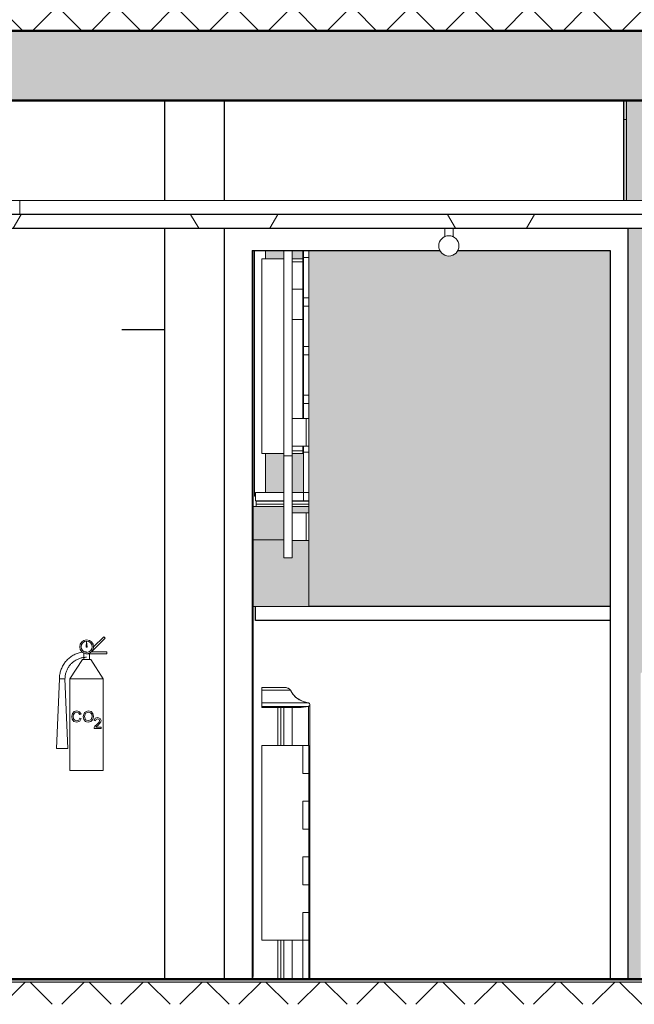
# Model space of a CAD drawing. Extents: x 50445 to 145605, y -10968 to 41989.
# Tile 277 of 338: x 99735 to 101947, y 5097 to 8637. Entities that reach past the tile are written whole.
import ezdxf

# ---------------------------------------------------------------- set-up
doc = ezdxf.new("R2010")
doc.units = 0
doc.header["$LTSCALE"] = 414.30304
doc.header["$MEASUREMENT"] = 0
doc.linetypes.add('stramien', pattern=[22.225, 12.7, -3.175, 3.175, -3.175])
doc.layers.get('0').update_dxf_attribs({"linetype": 'CONTINUOUS'})
for name, color, linetype, lineweight in [('A-CLNG-PATT', 5, 'CONTINUOUS', 25), ('A-CLNG-SUSP', 5, 'CONTINUOUS', 25), ('A-DETL', 5, 'CONTINUOUS', 18), ('A-DOOR', 1, 'CONTINUOUS', 25), ('A-EQPM', 6, 'CONTINUOUS', 18), ('A-FLOR-OTLN', 6, 'CONTINUOUS', 18), ('A-FLOR-PATT', 8, 'CONTINUOUS', 50), ('A-GENM', 6, 'CONTINUOUS', 18), ('I-WALL', 2, 'CONTINUOUS', 25), ('M-EQPT', 2, 'CONTINUOUS', 18), ('S-BEAM', 4, 'CONTINUOUS', 18)]:
    doc.layers.add(name, color=color, linetype=linetype, lineweight=lineweight)
pattern_1 = [(45, (114825.1, 10064.78), (-106.066, 106.066), []), (135, (114825.1, 10064.78), (-106.066, -106.066), [])]

# ---------------------------------------------------------------- blocks, each defined once
blk = doc.blocks.new('34_leuning zijkant betontrap trappenhuis westgevel staandaard links - 24_betontrap trappenhuis 3500 hoog-2949909-plotview doorsnede C C  -  1 op 100')
at = {"layer": 'A-EQPM'}
for p, q in [((19509.8, 9069.3), (19426.6, 9069.3)), ((19426.6, 9059.1), (19426.6, 9069.3)), ((19426.6, 9014.4), (19426.6, 9059.1)), ((19529.9, 9059.1), (19426.6, 9059.1)), ((19426.6, 9000.9), (19426.6, 9014.4)), ((19426.6, 9014.4), (19593.8, 9014.4)), ((19426.6, 8996.9), (19426.6, 9000.9)), ((19594.8, 9000.9), (19426.6, 9000.9)), ((19426.6, 8996.9), (19565.9, 8996.9)), ((19484.7, 8996.9), (19484.7, 8860)), ((19495.2, 8860), (19495.2, 8996.9)), ((19506.6, 8860), (19506.6, 8996.9)), ((19536.6, 8996.9), (19536.6, 8860)), ((19594.7, 9000.9), (19568.4, 8996.9)), ((19594.7, 8860), (19594.7, 9000.9)), ((19599.6, 8020), (19599.6, 9006.5)), ((19574.6, 8860), (19426.6, 8860)), ((19426.6, 8860), (19426.6, 8160)), ((19574.6, 8760), (19574.6, 8860)), ((19574.6, 8760), (19574.6, 8860)), ((19574.6, 8860), (19596.6, 8860)), ((19596.6, 8860), (19596.6, 8760)), ((19596.6, 8760), (19574.6, 8760)), ((19596.6, 8760), (19574.6, 8760)), ((19596.6, 8660), (19596.6, 8760)), ((19574.6, 8560), (19574.6, 8660)), ((19574.6, 8660), (19596.6, 8660)), ((19574.6, 8560), (19574.6, 8660)), ((19596.6, 8660), (19574.6, 8660)), ((19596.6, 8660), (19596.6, 8560)), ((19596.6, 8560), (19574.6, 8560)), ((19596.6, 8560), (19574.6, 8560)), ((19596.6, 8460), (19596.6, 8560)), ((19574.6, 8360), (19574.6, 8460)), ((19574.6, 8460), (19596.6, 8460)), ((19574.6, 8360), (19574.6, 8460)), ((19596.6, 8460), (19574.6, 8460)), ((19596.6, 8460), (19596.6, 8360)), ((19596.6, 8360), (19574.6, 8360)), ((19596.6, 8360), (19574.6, 8360)), ((19596.6, 8260), (19596.6, 8360)), ((19574.6, 8160), (19574.6, 8260)), ((19574.6, 8260), (19596.6, 8260)), ((19574.6, 8160), (19574.6, 8260)), ((19596.6, 8260), (19574.6, 8260)), ((19596.6, 8260), (19596.6, 8160)), ((19426.6, 8160), (19574.6, 8160)), ((19484.7, 8160), (19484.7, 8020)), ((19495.2, 8020), (19495.2, 8160)), ((19506.6, 8020), (19506.6, 8160)), ((19536.6, 8160), (19536.6, 8020)), ((19596.6, 8160), (19574.6, 8160)), ((19574.6, 8020), (19574.6, 8160)), ((19596.6, 8160), (19596.6, 8020)), ((19506.6, 6401.7), (19506.6, 7140)), ((19536.6, 7140), (19536.6, 6401.7)), ((19574.6, 6536.7), (19574.6, 7140)), ((19506.6, 7110), (19426.6, 7110)), ((19426.6, 7110), (19426.6, 6410)), ((19574.6, 7110), (19536.6, 7110)), ((19536.6, 7100), (19574.6, 7100)), ((19536.6, 7001.7), (19574.6, 7001.7)), ((19574.6, 6836.7), (19574.6, 6924.2)), ((19576.6, 6924.2), (19574.6, 6924.2)), ((19574.6, 6891.7), (19536.6, 6891.7)), ((19576.6, 6836.7), (19574.6, 6836.7)), ((19536.6, 6536.7), (19586.6, 6536.7)), ((19586.6, 6436.7), (19586.6, 6536.7)), ((19586.6, 6536.7), (19596.6, 6536.7)), ((19426.6, 6410), (19506.6, 6410)), ((19586.6, 6436.7), (19536.6, 6436.7)), ((19574.6, 6420), (19536.6, 6420)), ((19536.6, 6410), (19574.6, 6410)), ((19574.6, 6410), (19574.6, 6436.7)), ((19576.6, 6410), (19574.6, 6410)), ((19576.6, 6410), (19574.6, 6410)), ((19596.6, 6436.7), (19586.6, 6436.7)), ((19506.6, 6035.4), (19506.6, 6401.7)), ((19506.6, 6401.7), (19536.6, 6401.7)), ((19536.6, 6401.7), (19536.6, 6035.4)), ((19536.6, 6197.4), (19586.6, 6197.4)), ((19586.6, 6097.4), (19586.6, 6197.4)), ((19586.6, 6197.4), (19596.6, 6197.4)), ((19586.6, 6097.4), (19536.6, 6097.4)), ((19596.6, 6097.4), (19586.6, 6097.4)), ((19506.6, 6035.4), (19536.6, 6035.4))]:
    blk.add_line(p, q, dxfattribs=at)
at = {"layer": 'A-EQPM', "flags": 128}
for points in [[(19529.9, 9059.1), (19526.3, 9063.1), (19521.9, 9066.2), (19516.9, 9068.3), (19511.6, 9069.2), (19509.8, 9069.3)], [(19511.6, 9069.2), (19516.9, 9068.3), (19521.8, 9066.2), (19526.2, 9063.1), (19529.9, 9059.1)], [(19593.8, 9014.4), (19578, 9017.8), (19563.1, 9024.3), (19549.8, 9033.6), (19538.6, 9045.3), (19529.9, 9059.1)], [(19529.9, 9059.1), (19538.5, 9045.3), (19549.7, 9033.6), (19563, 9024.3), (19577.9, 9017.8), (19593.8, 9014.4)], [(19565.9, 8996.9), (19568.5, 8996.9), (19594.8, 9000.9)], [(19594.8, 9000.9), (19596.2, 9001.5), (19597.4, 9002.5), (19598.4, 9003.6), (19599.1, 9005), (19599.5, 9006.5), (19599.6, 9008), (19599.3, 9009.5), (19598.7, 9010.9), (19597.8, 9012.2), (19596.7, 9013.2), (19595.3, 9013.9), (19593.8, 9014.4)], [(19593.8, 9014.4), (19595.3, 9013.9), (19596.6, 9013.2), (19597.8, 9012.2), (19598.7, 9010.9), (19599.3, 9009.5), (19599.5, 9008), (19599.5, 9006.5), (19599.1, 9005), (19598.4, 9003.6), (19597.4, 9002.5), (19596.1, 9001.5), (19594.7, 9000.9)]]:
    blk.add_lwpolyline(points, dxfattribs=at)
at = {"layer": 'A-EQPM'}
for points in [[(19513.4, 9069), (19513.8, 9069), (19514.2, 9068.9), (19514.6, 9068.8)], [(19519.3, 9067.4), (19519.7, 9067.3), (19520.1, 9067.1), (19520.5, 9066.9)], [(19529.9, 9059.1), (19532.6, 9053.6), (19535.9, 9048.4), (19539.8, 9043.7)], [(19544.2, 9038.8), (19547, 9035.9), (19550.1, 9033.2), (19553.3, 9030.7)], [(19559, 9026.6), (19562.6, 9024.4), (19566.2, 9022.2), (19570, 9020.6)], [(19575.8, 9018.5), (19581.6, 9016.4), (19587.7, 9015.1), (19593.8, 9014.4)]]:
    blk.add_open_spline(points, degree=3, dxfattribs=at)
blk = doc.blocks.new('34_KU_hardglazen balustrade trappenhuis westgevel - Type-2932857-plotview doorsnede C C  -  1 op 100')
at = {"layer": 'A-EQPM'}
h = blk.add_hatch(color=256, dxfattribs=at)
h.paths.add_polyline_path([(21568.7, 6270.5), (21756.4, 6270.5), (22433.6, 6726.3), (22433.6, 7140), (21352.6, 7140), (21352.6, 6270.5)], flags=0)
h.paths.add_polyline_path([(19506.6, 6270.5), (19506.6, 6410), (19440.1, 6410), (19440.1, 6270.5)], flags=0)
h.paths.add_polyline_path([(19536.6, 6270.5), (19576.6, 6270.5), (19576.6, 6410), (19536.6, 6410), (19536.6, 6283.2)], flags=0)
h.paths.add_polyline_path([(22578.8, 7110), (22593.2, 7110), (22593.2, 7140), (22548.5, 7140), (22548.5, 7110)], flags=0)
h.paths.add_polyline_path([(19536.6, 7110), (19574.6, 7110), (19574.6, 7140), (19536.6, 7140)], flags=0)
h.paths.add_polyline_path([(19506.6, 7110), (19506.6, 7140), (19440.1, 7140), (19440.1, 7110)], flags=0)
for p, q in [((19400.1, 7140), (19400.1, 6256.5)), ((19440.1, 7110), (19440.1, 7140)), ((22593.2, 7140), (22593.2, 7110)), ((19440.1, 6270.5), (19440.1, 6410)), ((19406.6, 6270.5), (19506.6, 6270.5)), ((19536.6, 6270.5), (19576.6, 6270.5)), ((21352.6, 6270.5), (21756.4, 6270.5)), ((19403.6, 6256.5), (19400.1, 6256.5)), ((19406.6, 6227.8), (19406.6, 6239.3)), ((19406.6, 6239.3), (19506.6, 6239.3)), ((19536.6, 6239.3), (19596.6, 6239.3)), ((19406.6, 6220), (19406.6, 6227.8)), ((19406.6, 6227.8), (19506.6, 6227.8)), ((19536.6, 6227.8), (19596.6, 6227.8))]:
    blk.add_line(p, q, dxfattribs=at)
blk = doc.blocks.new('32_KA HK-14 - Houten deur op kleefmagneet trappenhuis-V16-plotview doorsnede C C  -  1 op 100')
at = {"layer": 'A-DOOR'}
for p, q in [((19291.6, 7220), (19291.6, 4520)), ((20744.6, 4520), (20744.6, 7220)), ((19391.6, 7140), (19391.6, 4520)), ((19391.6, 7140), (20067.7, 7140)), ((20132.2, 7140), (20680.6, 7140)), ((20680.6, 7140), (20680.6, 4520))]:
    blk.add_line(p, q, dxfattribs=at)
at = {"layer": 'A-DOOR', "lineweight": 18}
for p, q in [((19395.6, 7140), (19395.6, 4530)), ((19395.6, 4530), (19391.6, 4530))]:
    blk.add_line(p, q, dxfattribs=at)
blk = doc.blocks.new('42_KA leemstuc betonkolomafwerking - Type-V53-plotview doorsnede C C  -  1 op 100')
at = {"layer": 'A-GENM'}
h = blk.add_hatch(color=256, dxfattribs=at)
h.paths.add_polyline_path([(20789.9, 4520), (20789.9, 5620), (21288.6, 5955.6), (21288.6, 7220), (20744.6, 7220), (20744.6, 4520)], flags=0)
h.paths.add_polyline_path([(21012.1, 7320), (21067.9, 7320), (21067.9, 7620), (21293.6, 7620), (21293.6, 7680), (20739.6, 7680), (20739.6, 7320)], flags=0)
for p, q in [((20739.6, 7680), (20739.6, 7320)), ((21293.6, 7680), (21293.6, 7620))]:
    blk.add_line(p, q, dxfattribs=at)
blk = doc.blocks.new('65_KA_poederblusser - 65_KA_poederblusser-4930909-plotview doorsnede C C  -  1 op 100')
at = {"layer": 'M-EQPT'}
for p, q in [((18815.2, 5698.5), (18863.1, 5746.4)), ((18858, 5751.5), (18821.5, 5715)), ((18863.1, 5746.4), (18858, 5751.5)), ((18796.6, 5733.9), (18794.8, 5713.6)), ((18794.8, 5713.6), (18798.7, 5713.6)), ((18798.7, 5713.6), (18796.6, 5733.9)), ((18781.6, 5670), (18736.6, 5600)), ((18781.6, 5670), (18811.6, 5670)), ((18786.6, 5690), (18786.6, 5670)), ((18794, 5690), (18805.3, 5690)), ((18805.3, 5690), (18869.8, 5690)), ((18806.6, 5670), (18806.6, 5690)), ((18856.6, 5600), (18811.6, 5670)), ((18869.8, 5696.7), (18813.5, 5696.7)), ((18869.8, 5690), (18869.8, 5696.7)), ((18698.7, 5599.8), (18688.7, 5349.8)), ((18718.7, 5599.8), (18698.7, 5599.8)), ((18728.7, 5349.8), (18718.7, 5599.8)), ((18736.6, 5600), (18736.6, 5270)), ((18736.6, 5600), (18856.6, 5600)), ((18856.6, 5270), (18856.6, 5600)), ((18745.3, 5475.8), (18743, 5465.1)), ((18743, 5465.1), (18745, 5454.6)), ((18745, 5454.6), (18751, 5447.1)), ((18751.9, 5482.8), (18745.3, 5475.8)), ((18747.9, 5465.1), (18749.1, 5472.4)), ((18749.4, 5456.6), (18747.9, 5465.1)), ((18749.1, 5472.4), (18753.5, 5478.1)), ((18754, 5451.2), (18749.4, 5456.6)), ((18761.4, 5485.1), (18751.9, 5482.8)), ((18753.5, 5478.1), (18761.2, 5480.2)), ((18768.3, 5451.9), (18760.8, 5449.4)), ((18761.2, 5480.2), (18767.8, 5478.3)), ((18771.2, 5482.1), (18761.4, 5485.1)), ((18767.8, 5478.3), (18771.9, 5472.2)), ((18772.5, 5459.1), (18768.3, 5451.9)), ((18776.8, 5473.4), (18771.2, 5482.1)), ((18771.6, 5447.9), (18777.4, 5457.9)), ((18771.9, 5472.2), (18776.8, 5473.4)), ((18777.4, 5457.9), (18772.5, 5459.1)), ((18789.1, 5479.5), (18783.8, 5464.2)), ((18783.8, 5464.2), (18786.1, 5454.4)), ((18786.1, 5454.4), (18792.7, 5447.1)), ((18788.8, 5464.2), (18792.9, 5476.4)), ((18792.7, 5453.3), (18788.8, 5464.2)), ((18796.6, 5482.6), (18789.1, 5479.5)), ((18796.6, 5451.8), (18792.7, 5453.3)), ((18792.9, 5476.4), (18796.6, 5477.8)), ((18802.6, 5485), (18796.6, 5482.6)), ((18796.6, 5477.8), (18802.7, 5480.1)), ((18802.6, 5449.4), (18796.6, 5451.8)), ((18812.4, 5482.5), (18802.6, 5485)), ((18812.5, 5453.4), (18802.6, 5449.4)), ((18802.7, 5480.1), (18809.9, 5478.2)), ((18809.9, 5478.2), (18814.8, 5472.8)), ((18812.1, 5446.9), (18819, 5454)), ((18819.1, 5475.2), (18812.4, 5482.5)), ((18816.5, 5464.7), (18812.5, 5453.4)), ((18814.8, 5472.8), (18816.5, 5464.7)), ((18819, 5454), (18821.4, 5464.7)), ((18821.4, 5464.7), (18819.1, 5475.2)), ((18827.4, 5458.4), (18823.7, 5450.1)), ((18836.2, 5461.2), (18827.4, 5458.4)), ((18828.6, 5449.5), (18830.7, 5454.5)), ((18830.7, 5454.5), (18836.1, 5456.3)), ((18836.1, 5456.3), (18841.4, 5454.4)), ((18845, 5458), (18836.2, 5461.2)), ((18841.4, 5454.4), (18843.4, 5449.9)), ((18848.3, 5450.2), (18845, 5458)), ((18751, 5447.1), (18761.3, 5444.5)), ((18760.8, 5449.4), (18754, 5451.2)), ((18761.3, 5444.5), (18771.6, 5447.9)), ((18792.7, 5447.1), (18796.6, 5446.1)), ((18796.6, 5446.1), (18802.6, 5444.4)), ((18802.6, 5444.4), (18812.1, 5446.9)), ((18823.6, 5425.2), (18823.1, 5421.8)), ((18823.1, 5421.8), (18848.9, 5421.8)), ((18826.6, 5430.4), (18823.6, 5425.2)), ((18823.7, 5450.1), (18828.6, 5449.5)), ((18832.7, 5436.1), (18826.6, 5430.4)), ((18829.6, 5426.7), (18831.8, 5429.2)), ((18848.9, 5426.7), (18829.6, 5426.7)), ((18831.8, 5429.2), (18837.5, 5434)), ((18841.2, 5444.3), (18832.7, 5436.1)), ((18837.5, 5434), (18844.5, 5440.7)), ((18843.4, 5449.9), (18841.2, 5444.3)), ((18844.5, 5440.7), (18847.4, 5445.6)), ((18847.4, 5445.6), (18848.3, 5450.2)), ((18848.9, 5421.8), (18848.9, 5426.7)), ((18728.7, 5349.8), (18688.7, 5349.8)), ((18856.6, 5270), (18736.6, 5270))]:
    blk.add_line(p, q, dxfattribs=at)
at = {"layer": 'M-EQPT', "flags": 128}
for points in [[(18780.2, 5696.3), (18777.1, 5695.8), (18773.3, 5694.9), (18769.5, 5693.9), (18765.8, 5692.8), (18762.1, 5691.5), (18758.5, 5690), (18754.9, 5688.4), (18751.4, 5686.7), (18748, 5684.8), (18744.6, 5682.8), (18741.3, 5680.6), (18738.1, 5678.4), (18735, 5676), (18732, 5673.4), (18729.2, 5670.8), (18726.4, 5668), (18723.7, 5665.2), (18721.1, 5662.2), (18718.7, 5659.1), (18716.4, 5656), (18714.2, 5652.7), (18712.2, 5649.4), (18710.3, 5646), (18708.5, 5642.5), (18706.8, 5638.9), (18705.4, 5635.3), (18704, 5631.6), (18702.8, 5627.9), (18701.8, 5624.1), (18700.9, 5620.3), (18700.1, 5616.5), (18699.5, 5612.6), (18699.1, 5608.7), (18698.8, 5604.8), (18698.7, 5600.9), (18698.7, 5599.8)], [(18718.7, 5599.8), (18718.8, 5603), (18718.9, 5606.1), (18719.3, 5609.2), (18719.7, 5612.2), (18720.3, 5615.3), (18720.9, 5618.4), (18721.7, 5621.4), (18722.7, 5624.3), (18723.7, 5627.3), (18724.8, 5630.2), (18726.1, 5633), (18727.5, 5635.8), (18729, 5638.5), (18730.6, 5641.2), (18732.3, 5643.8), (18734.1, 5646.4), (18736, 5648.8), (18738, 5651.2), (18740.1, 5653.5), (18742.3, 5655.7), (18744.6, 5657.8), (18747, 5659.9), (18749.4, 5661.8), (18751.9, 5663.6), (18754.5, 5665.4), (18757.2, 5667), (18759.9, 5668.5), (18762.7, 5670), (18765.5, 5671.3), (18768.4, 5672.4), (18771.3, 5673.5), (18774.3, 5674.5), (18777.3, 5675.3), (18780.3, 5676), (18783.4, 5676.6), (18786.4, 5677.1), (18789.5, 5677.4), (18792.6, 5677.6), (18795.8, 5677.7), (18796.6, 5677.7)], [(18796.6, 5697.7), (18792.7, 5697.7), (18788.8, 5697.4)]]:
    blk.add_lwpolyline(points, dxfattribs=at)
at = {"layer": 'M-EQPT'}
for centre, radius, start, end in [((18796.6, 5715), 25, 0, 180), ((18796.6, 5715.4), 20, 0, 180), ((18796.6, 5715), 25, 180, 0), ((18796.6, 5715.4), 20, 180, 0)]:
    blk.add_arc(centre, radius, start, end, dxfattribs=at)
blk = doc.blocks.new('41_betontrap natuursteen afwerking - 24_betontrap trappenhuis 3500 hoog-2911512-plotview doorsnede C C  -  1 op 100')
at = {"layer": 'A-EQPM'}
for p, q in [((19576.6, 3615), (19576.6, 3640)), ((19576.6, 3470), (19576.6, 3615)), ((19596.6, 3615), (19576.6, 3615))]:
    blk.add_line(p, q, dxfattribs=at)
blk = doc.blocks.new('41_betontrap natuursteen afwerking - 24_betontrap trappenhuis 3500 hoog-V77-plotview doorsnede C C  -  1 op 100')
at = {"layer": 'A-EQPM'}
for p, q in [((19576.6, 2915), (19576.6, 2936.7)), ((19576.6, 2770), (19576.6, 2915)), ((19596.6, 2915), (19576.6, 2915))]:
    blk.add_line(p, q, dxfattribs=at)
blk = doc.blocks.new('41_betontrap natuursteen afwerking - 24_betontrap trappenhuis 3500 hoog-V78-plotview doorsnede C C  -  1 op 100')
at = {"layer": 'A-EQPM'}
for p, q in [((19576.6, 3090), (19576.6, 3120)), ((19596.6, 3120), (19576.6, 3120)), ((19576.6, 3036.7), (19576.6, 3090)), ((19596.6, 3090), (19576.6, 3090))]:
    blk.add_line(p, q, dxfattribs=at)
blk = doc.blocks.new('41_betontrap natuursteen afwerking - 24_betontrap trappenhuis 3500 hoog-V79-plotview doorsnede C C  -  1 op 100')
at = {"layer": 'A-EQPM'}
for p, q in [((19576.6, 3265), (19576.6, 3295)), ((19596.6, 3295), (19576.6, 3295)), ((19576.6, 3120), (19576.6, 3265)), ((19596.6, 3265), (19576.6, 3265))]:
    blk.add_line(p, q, dxfattribs=at)
blk = doc.blocks.new('41_betontrap natuursteen afwerking tussenbordes naar beneden - 24_betontrap trappenhuis 3500 hoog-2916863-plotview doorsnede C C  -  1 op 100')
at = {"layer": 'A-EQPM'}
for p, q in [((19576.6, 2740), (19576.6, 2770)), ((19596.6, 2770), (19576.6, 2770)), ((19596.6, 2740), (19576.6, 2740))]:
    blk.add_line(p, q, dxfattribs=at)
blk = doc.blocks.new('65_KA_ETAP K8 nooduitje buisvormig - Type-10172408-plotview doorsnede C C  -  1 op 100')
at = {"layer": 'A-GENM'}
for p, q in [((20084.9, 7220), (20084.9, 7190)), ((20114.9, 7190), (20114.9, 7220))]:
    blk.add_line(p, q, dxfattribs=at)
for start, end in [(0, 180), (108.0803, 114.2651), (77.8675, 102.1325), (65.7349, 71.9197), (180, 0)]:
    blk.add_arc((20099.9, 7156.7), 36.5, start, end, dxfattribs=at)
blk = doc.blocks.new('24_betontrap trappenhuis westgevel 3500 hoog - 24_betontrap trappenhuis 3500 hoog-V7-plotview doorsnede C C  -  1 op 100')
at = {"layer": 'A-GENM'}
blk.add_hatch(color=256, dxfattribs=at).paths.add_polyline_path([(20729.6, 7611.4), (20739.6, 7611.4), (20739.6, 7680), (20729.6, 7680)], flags=0)
h = blk.add_hatch(color=256, dxfattribs=at)
h.paths.add_polyline_path([(19596.6, 5861.4), (20680.6, 5861.4), (20680.6, 7140), (20132.2, 7140), (20131.6, 7138.5), (20125.8, 7130.9), (20118.2, 7125.1), (20109.4, 7121.5), (20099.9, 7120.2), (20090.5, 7121.5), (20081.7, 7125.1), (20074.1, 7130.9), (20066.4, 7140), (19596.6, 7140), (19596.6, 5997.1)], flags=0)
h.paths.add_polyline_path([(20729.6, 7320), (20739.6, 7320), (20739.6, 7611.4), (20729.6, 7611.4)], flags=0)
at = {"layer": 'A-GENM', "color": 7}
for p, q in [((20729.6, 7611.4), (20739.6, 7611.4)), ((19596.6, 5861.4), (19596.6, 7140)), ((19596.6, 5861.4), (20680.6, 5861.4))]:
    blk.add_line(p, q, dxfattribs=at)
blk = doc.blocks.new('3073_04 constructie_abt_export 08-11-2012_rvt-1-plotview doorsnede C C  -  1 op 100')
at = {"layer": 'A-FLOR-PATT', "lineweight": 18}
h = blk.add_hatch(color=7, dxfattribs=at)
h.paths.add_polyline_path([(4366.6, 7680), (21366.6, 7680), (21366.6, 7930), (4366.6, 7930), (4366.6, 7714)], flags=0)
h.paths.add_polyline_path([(54166.6, 7680), (54166.6, 7930), (26166.6, 7930), (26166.6, 7680), (53293.9, 7680)], flags=0)
at = {"layer": 'S-BEAM', "lineweight": 5}
h = blk.add_hatch(color=256, dxfattribs=at)
h.paths.add_polyline_path([(20680.6, 5860), (20680.6, 5861.4), (19596.6, 5861.4), (19596.6, 6097.4), (19536.6, 6097.4), (19536.6, 6035.4), (19506.6, 6035.4), (19506.6, 6220), (19395.6, 6220), (19395.6, 5860), (20467.5, 5860)], flags=0)
h.paths.add_polyline_path([(19536.6, 6197.4), (19596.6, 6197.4), (19596.6, 6220), (19536.6, 6220)], flags=0)
at = {"layer": 'A-FLOR-OTLN', "color": 90, "lineweight": 50}
for p, q in [((21366.6, 7930), (4366.6, 7930)), ((4366.6, 7680), (21366.6, 7680))]:
    blk.add_line(p, q, dxfattribs=at)
at = {"layer": 'A-FLOR-OTLN', "color": 7}
for p, q in [((19395.6, 6220), (19506.6, 6220)), ((19536.6, 6220), (19596.6, 6220)), ((19506.6, 6100), (19395.6, 6100))]:
    blk.add_line(p, q, dxfattribs=at)
at = {"layer": 'S-BEAM', "color": 7}
for p, q in [((19395.6, 6220), (19506.6, 6220)), ((19536.6, 6220), (19596.6, 6220)), ((19395.6, 5860), (20680.6, 5860))]:
    blk.add_line(p, q, dxfattribs=at)
at = {"lineweight": 18}
blk.add_blockref('24_betontrap trappenhuis westgevel 3500 hoog - 24_betontrap trappenhuis 3500 hoog-V7-plotview doorsnede C C  -  1 op 100', (0, 0), dxfattribs=at)

msp = doc.modelspace()

# ---------------------------------------------------------------- hatches: boundary and pattern name
at = {"layer": 'A-CLNG-PATT', "lineweight": 18}
h = msp.add_hatch(dxfattribs=at)
h.set_pattern_fill('FP_21', color=256, angle=150, style=0, pattern_type=2)
h.set_pattern_definition([(60, (114825.1, 10064.8), (-692.82, 400), []), (120, (114825.1, 10064.8), (-692.82, -400), [])])
h.paths.add_polyline_path([(111096.9, 7887.2), (134568.5, 7887.2), (134568.5, 7937.2), (107645.4, 7937.2), (107645.4, 7887.2), (109983.8, 7887.2)], flags=0)
h.paths.add_polyline_path([(86607.3, 7887.2), (90568.1, 7887.2), (90568.1, 7937.2), (86324.1, 7937.2), (86324.1, 7887.2)], flags=0)
h.paths.add_polyline_path([(90668.1, 7887.2), (90668.5, 7887.2), (90668.1, 7937.2)], flags=0)
h.paths.add_polyline_path([(97324, 7887.2), (102247.4, 7887.2), (102247.4, 7937.2), (97324, 7937.2)], flags=0)
at = {"layer": 'A-FLOR-PATT', "lineweight": 18}
h = msp.add_hatch(dxfattribs=at)
h.set_pattern_fill('FP_6', color=256, angle=135, style=0, pattern_type=2)
h.set_pattern_definition(pattern_1)
h.paths.add_polyline_path([(111096.9, 8597.2), (135346.1, 8597.2), (135346.1, 8687.2), (135334.1, 8687.2), (135334.1, 8677.2), (107429.4, 8677.2), (107429.4, 8597.2), (109983.8, 8597.2)], flags=0)
h.paths.add_polyline_path([(85546.1, 8597.2), (102313.4, 8597.2), (102313.4, 8677.2), (85546.1, 8677.2)], flags=0)
h = msp.add_hatch(dxfattribs=at)
h.set_pattern_fill('FP_6', color=256, angle=135, style=0, pattern_type=2)
h.set_pattern_definition(pattern_1)
h.paths.add_polyline_path([(87720.5, 5097.2), (91314.4, 5097.2), (91313.4, 5177.2), (85547.1, 5177.2), (85547.1, 5097.2), (86607.3, 5097.2)], flags=0)
h.paths.add_polyline_path([(135346.1, 5097.2), (135346.1, 5177.2), (96430.4, 5177.2), (96430.4, 5097.2), (134473.4, 5097.2)], flags=0)
h = msp.add_hatch(color=256, dxfattribs=at)
h.paths.add_polyline_path([(108870.6, 5177.2), (109459.1, 5177.2), (109459.1, 5187.2), (96429.4, 5187.2), (96430.4, 5177.2), (107757.4, 5177.2)], flags=0)
h.paths.add_polyline_path([(129169.1, 5177.2), (129169.1, 5187.2), (112909.1, 5187.2), (112909.1, 5177.2), (128907.6, 5177.2)], flags=0)

# ---------------------------------------------------------------- linework, layer by layer
at = {"layer": 'A-CLNG-SUSP'}
for p, q in [((102247.4, 7937.2), (97324, 7937.2)), ((97324, 7887.2), (102247.4, 7887.2)), ((100583.1, 6477.2), (100583.1, 6527.2)), ((101860.1, 6477.2), (100583.1, 6477.2))]:
    msp.add_line(p, q, dxfattribs=at)
at = {"layer": 'A-DETL', "linetype": 'stramien'}
msp.add_line((137516.8, 5187.2), (76916.8, 5187.2), dxfattribs=at)
at = {"layer": 'A-FLOR-OTLN', "lineweight": 50}
for p, q in [((85546.1, 8597.2), (102313.4, 8597.2)), ((135346.1, 5187.2), (96429.4, 5187.2))]:
    msp.add_line(p, q, dxfattribs=at)
at = {"layer": 'A-FLOR-OTLN'}
for p, q in [((100583.1, 6937.2), (100686.1, 6937.2)), ((100583.1, 6907.2), (100583.1, 6937.2)), ((100686.1, 6907.2), (100583.1, 6907.2)), ((100716.1, 6937.2), (100756.1, 6937.2)), ((100756.1, 6907.2), (100716.1, 6907.2)), ((96430.4, 5177.2), (135346.1, 5177.2))]:
    msp.add_line(p, q, dxfattribs=at)
at = {"layer": 'A-GENM'}
for p, q in [((97326.9, 7987.2), (99735.1, 7987.2)), ((99735.1, 7987.2), (102247.4, 7987.2)), ((99735.1, 7937.2), (99735.1, 7987.2))]:
    msp.add_line(p, q, dxfattribs=at)
at = {"layer": 'I-WALL'}
for p, q in [((100256.1, 8347.2), (100256.1, 7987.2)), ((100471.1, 8347.2), (100471.1, 7987.2)), ((101909.1, 7987.2), (101909.1, 8347.2)), ((100256.1, 7887.2), (100256.1, 5187.2)), ((100256.1, 7522.2), (100102.6, 7522.2)), ((100573.1, 5197.2), (100573.1, 5187.2))]:
    msp.add_line(p, q, dxfattribs=at)

# ---------------------------------------------------------------- block references
at = {"lineweight": 5}
msp.add_blockref('3073_04 constructie_abt_export 08-11-2012_rvt-1-plotview doorsnede C C  -  1 op 100', (81179.5, 667.2), dxfattribs=at)
at = {"layer": 'A-DOOR'}
msp.add_blockref('32_KA HK-14 - Houten deur op kleefmagneet trappenhuis-V16-plotview doorsnede C C  -  1 op 100', (81179.5, 667.2), dxfattribs=at)
at = {"layer": 'A-EQPM'}
for name, p in [('34_leuning zijkant betontrap trappenhuis westgevel staandaard links - 24_betontrap trappenhuis 3500 hoog-2949909-plotview doorsnede C C  -  1 op 100', (81179.5, 667.2)), ('34_KU_hardglazen balustrade trappenhuis westgevel - Type-2932857-plotview doorsnede C C  -  1 op 100', (81179.5, 667.2)), ('41_betontrap natuursteen afwerking - 24_betontrap trappenhuis 3500 hoog-2911512-plotview doorsnede C C  -  1 op 100', (81179.5, 4167.2)), ('41_betontrap natuursteen afwerking - 24_betontrap trappenhuis 3500 hoog-V79-plotview doorsnede C C  -  1 op 100', (81179.5, 4342.2)), ('41_betontrap natuursteen afwerking - 24_betontrap trappenhuis 3500 hoog-V79-plotview doorsnede C C  -  1 op 100', (81179.5, 4167.2)), ('41_betontrap natuursteen afwerking - 24_betontrap trappenhuis 3500 hoog-V78-plotview doorsnede C C  -  1 op 100', (81179.5, 4167.2)), ('41_betontrap natuursteen afwerking - 24_betontrap trappenhuis 3500 hoog-V77-plotview doorsnede C C  -  1 op 100', (81179.5, 4167.2)), ('41_betontrap natuursteen afwerking tussenbordes naar beneden - 24_betontrap trappenhuis 3500 hoog-2916863-plotview doorsnede C C  -  1 op 100', (81179.5, 4167.2)), ('34_leuning zijkant betontrap trappenhuis westgevel staandaard links - 24_betontrap trappenhuis 3500 hoog-2949909-plotview doorsnede C C  -  1 op 100', (81179.5, -2832.8))]:
    msp.add_blockref(name, p, dxfattribs=at)
at = {"layer": 'A-GENM'}
for name in ['42_KA leemstuc betonkolomafwerking - Type-V53-plotview doorsnede C C  -  1 op 100', '65_KA_ETAP K8 nooduitje buisvormig - Type-10172408-plotview doorsnede C C  -  1 op 100']:
    msp.add_blockref(name, (81179.5, 667.2), dxfattribs=at)
at = {"layer": 'M-EQPT'}
msp.add_blockref('65_KA_poederblusser - 65_KA_poederblusser-4930909-plotview doorsnede C C  -  1 op 100', (81179.5, 667.2), dxfattribs=at)

doc.saveas('drawing.dxf')
